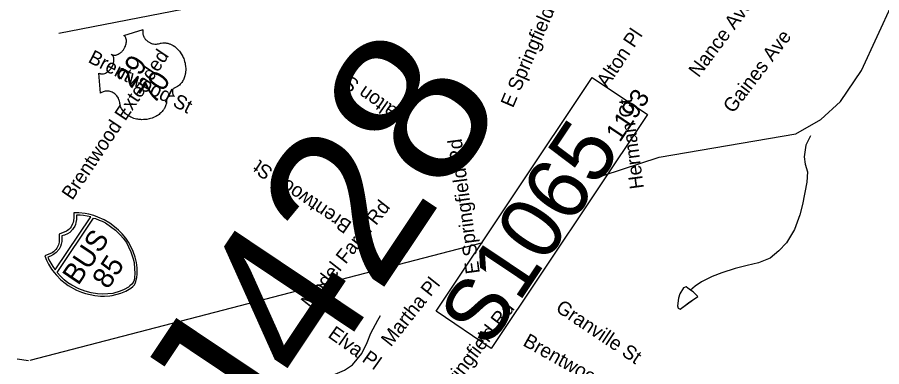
# Model space of a CAD drawing. Extents: x 1716282 to 1717158, y 799307 to 801078.
# Drawn here: x 1716686.8 to 1716771.4, y 799383.6 to 799417.7 of the extents above; entities that cross this region are included whole.
import ezdxf

# ---------------------------------------------------------------- set-up
doc = ezdxf.new("R2010")
doc.units = 0
for name, color, linetype in [('Exist Hydrographic Misc Water Feature', 7, 'Continuous'), ('Exist Road Non-System Structure Non-Sys NCDOT Number Label', 7, 'Continuous'), ('Exist Road Non-System Structure Non-Sys Other Number Label', 7, 'Continuous'), ('Exist Road Non-System Type 51 Label', 7, 'Continuous'), ('Exist Road Primary Interstate Shield CELL', 7, 'Continuous'), ('Exist Road Primary Interstate Shield Number Label', 7, 'Continuous'), ('Exist Road Primary Interstate Structure Ovrhead Sign CELL', 7, 'Continuous'), ('Exist Road Primary US Shield CELL', 7, 'Continuous'), ('Exist Road Primary US Shield Number Label', 7, 'Continuous'), ('Exist Road Secondary Type 51 Number Label', 7, 'Continuous')]:
    doc.layers.add(name, color=color, linetype=linetype)

msp = doc.modelspace()

# ---------------------------------------------------------------- linework, layer by layer
at = {"layer": 'Exist Hydrographic Misc Water Feature'}
for points in [[(1716744.146, 799402.268), (1716749.643, 799404.068), (1716763.024, 799406.349), (1716765.459, 799407.756), (1716767.388, 799409.518), (1716769.425, 799412.516), (1716772.521, 799419.186)], [(1716764.458, 799406.14), (1716764.005, 799405.219), (1716763.823, 799404.08), (1716763.912, 799403.386), (1716764.161, 799402.62), (1716764.101, 799401.606), (1716763.674, 799399.439), (1716763.405, 799398.428), (1716762.883, 799396.994), (1716762.087, 799395.673), (1716761.354, 799394.91), (1716760.486, 799394.205), (1716759.345, 799393.718), (1716758.241, 799393.489), (1716757.071, 799393.165), (1716755.771, 799392.752), (1716754.817, 799392.385), (1716753.765, 799391.875), (1716753.157, 799391.448), (1716752.686, 799391.066)], [(1716752.686, 799391.066), (1716752.439, 799391.271), (1716752.272, 799391.384), (1716752.021, 799391.275), (1716751.667, 799390.707), (1716751.519, 799390.283), (1716751.465, 799389.793), (1716751.429, 799389.535), (1716751.491, 799389.318), (1716751.7, 799389.211), (1716751.936, 799389.402), (1716752.649, 799389.931), (1716753.135, 799390.232), (1716753.282, 799390.343), (1716753.427, 799390.454), (1716752.95, 799390.887), (1716752.686, 799391.066)], [(1716752.686, 799391.066), (1716752.439, 799391.271), (1716752.272, 799391.384), (1716752.021, 799391.275), (1716751.667, 799390.707), (1716751.519, 799390.283), (1716751.429, 799389.535), (1716751.491, 799389.318), (1716751.7, 799389.211), (1716753.135, 799390.232), (1716753.282, 799390.343), (1716753.427, 799390.454), (1716752.95, 799390.887), (1716752.686, 799391.066)], [(1716703.549, 799380.895), (1716704.353, 799380.944), (1716705.502, 799380.826), (1716706.172, 799380.93), (1716707.422, 799381.271), (1716708.262, 799381.471), (1716709.196, 799381.604), (1716710.226, 799381.673), (1716710.926, 799381.617), (1716711.69, 799381.553), (1716713.006, 799381.32), (1716713.98, 799381.357), (1716715.111, 799381.674), (1716718.15, 799382.935), (1716718.846, 799383.233), (1716719.624, 799383.756), (1716720.537, 799384.888), (1716721.049, 799385.944), (1716721.397, 799386.865), (1716722.094, 799388.144), (1716722.365, 799388.591)]]:
    msp.add_lwpolyline(points, dxfattribs=at)
at = {"layer": 'Exist Road Non-System Structure Non-Sys NCDOT Number Label'}
msp.add_line((1716690.867, 799416.185), (1716756.996, 799429.156), dxfattribs=at)
at = {"layer": 'Exist Road Primary Interstate Shield CELL'}
for points in [[(1716698.264, 799391.599), (1716698.329, 799391.72), (1716698.402, 799391.894), (1716698.453, 799392.076), (1716698.492, 799392.296), (1716698.521, 799392.64), (1716698.538, 799392.921), (1716698.537, 799393.259), (1716698.462, 799393.765), (1716698.342, 799394.3), (1716698.153, 799394.827), (1716697.951, 799395.281), (1716697.681, 799395.742), (1716697.417, 799396.154), (1716697.077, 799396.567), (1716696.721, 799396.928), (1716696.32, 799397.259), (1716695.862, 799397.607), (1716695.304, 799397.934), (1716694.692, 799398.208), (1716694.292, 799398.349), (1716693.794, 799398.49), (1716693.461, 799398.556), (1716692.829, 799398.615), (1716692.321, 799398.628), (1716692.333, 799398.145), (1716692.303, 799397.855), (1716692.275, 799397.685), (1716692.211, 799397.533), (1716692.075, 799397.266), (1716691.965, 799397.115), (1716691.836, 799396.993), (1716691.728, 799396.889), (1716691.612, 799396.823), (1716690.911, 799396.52), (1716690.898, 799395.756), (1716690.875, 799395.61), (1716690.822, 799395.479), (1716690.779, 799395.348), (1716690.666, 799395.16), (1716690.568, 799395.024), (1716690.447, 799394.898), (1716690.347, 799394.8), (1716690.201, 799394.715), (1716689.493, 799394.402), (1716689.66, 799393.981), (1716689.849, 799393.602), (1716690.158, 799393.127), (1716690.417, 799392.787), (1716690.637, 799392.521), (1716691.076, 799392.082), (1716691.481, 799391.735), (1716691.787, 799391.518), (1716692.602, 799391.054), (1716693.073, 799390.862), (1716693.466, 799390.725), (1716694.382, 799390.529), (1716694.932, 799390.474), (1716695.347, 799390.464), (1716695.849, 799390.505), (1716696.099, 799390.542), (1716696.933, 799390.766), (1716697.42, 799390.961), (1716697.769, 799391.145), (1716697.911, 799391.246), (1716698.112, 799391.418)], [(1716689.786, 799394.299), (1716689.901, 799394.03), (1716690.074, 799393.693), (1716690.278, 799393.38), (1716690.51, 799393.044), (1716693.992, 799398.243), (1716693.641, 799398.303), (1716693.283, 799398.355), (1716692.944, 799398.386), (1716692.594, 799398.381), (1716692.582, 799397.966), (1716692.54, 799397.687), (1716692.485, 799397.476), (1716692.421, 799397.31), (1716692.288, 799397.074), (1716692.215, 799396.978), (1716691.935, 799396.713), (1716691.708, 799396.559), (1716691.439, 799396.448), (1716691.176, 799396.388), (1716691.15, 799395.809), (1716691.108, 799395.572), (1716691.021, 799395.326), (1716690.896, 799395.077), (1716690.62, 799394.748), (1716690.338, 799394.534), (1716690.053, 799394.378)], [(1716694.269, 799398.102), (1716694.453, 799398.06), (1716694.831, 799397.918), (1716695.108, 799397.791), (1716695.425, 799397.638), (1716695.911, 799397.292), (1716696.408, 799396.925), (1716696.681, 799396.674), (1716696.915, 799396.426), (1716697.164, 799396.135), (1716697.478, 799395.723), (1716697.695, 799395.3), (1716697.919, 799394.804), (1716698.081, 799394.32), (1716698.145, 799394.115), (1716698.227, 799393.751), (1716698.279, 799393.154), (1716698.301, 799392.728), (1716698.275, 799392.255), (1716698.236, 799392.031), (1716698.144, 799391.802), (1716698.021, 799391.645), (1716697.834, 799391.48), (1716697.681, 799391.348), (1716697.252, 799391.121), (1716696.868, 799390.962), (1716696.154, 799390.746), (1716695.678, 799390.69), (1716695.163, 799390.686), (1716694.656, 799390.713), (1716694.024, 799390.803), (1716693.435, 799390.963), (1716692.837, 799391.192), (1716692.149, 799391.537), (1716691.757, 799391.787), (1716691.401, 799392.059), (1716691.23, 799392.225), (1716691.019, 799392.434), (1716690.71, 799392.779)]]:
    msp.add_lwpolyline(points, close=True, dxfattribs=at)
at = {"layer": 'Exist Road Primary Interstate Structure Ovrhead Sign CELL'}
for p, q in [((1716688.071, 799384.223), (1716732.378, 799395.722)), ((1716686.802, 799384.337), (1716687.893, 799384.191))]:
    msp.add_line(p, q, dxfattribs=at)
msp.add_lwpolyline([(1716727.789, 799388.997), (1716743.081, 799411.844), (1716748.491, 799408.223), (1716733.2, 799385.376)], close=True, dxfattribs=at)
at = {"layer": 'Exist Road Primary US Shield CELL'}
msp.add_lwpolyline([(1716694.782, 799412.284), (1716694.837, 799412.252), (1716694.909, 799412.223), (1716694.948, 799412.211), (1716695.03, 799412.199), (1716695.135, 799412.198), (1716695.253, 799412.218), (1716695.366, 799412.252), (1716695.434, 799412.281), (1716695.54, 799412.337), (1716695.647, 799412.408), (1716695.753, 799412.498), (1716695.851, 799412.595), (1716695.947, 799412.709), (1716696.031, 799412.829), (1716696.109, 799412.968), (1716696.179, 799413.132), (1716696.206, 799413.211), (1716696.231, 799413.303), (1716696.249, 799413.391), (1716696.259, 799413.495), (1716696.26, 799413.583), (1716696.258, 799413.654), (1716696.238, 799413.766), (1716696.207, 799413.865), (1716696.184, 799413.913), (1716696.161, 799413.957), (1716696.102, 799414.035), (1716696.073, 799414.066), (1716696.006, 799414.119), (1716696.068, 799414.083), (1716696.109, 799414.064), (1716696.152, 799414.05), (1716696.201, 799414.039), (1716696.274, 799414.03), (1716696.339, 799414.03), (1716696.445, 799414.042), (1716696.502, 799414.055), (1716696.55, 799414.07), (1716696.668, 799414.117), (1716696.788, 799414.184), (1716696.843, 799414.219), (1716696.896, 799414.259), (1716696.959, 799414.311), (1716697.02, 799414.367), (1716697.076, 799414.426), (1716697.131, 799414.488), (1716697.183, 799414.554), (1716697.223, 799414.609), (1716697.268, 799414.68), (1716697.308, 799414.746), (1716697.344, 799414.817), (1716697.381, 799414.898), (1716697.407, 799414.965), (1716697.438, 799415.056), (1716697.46, 799415.142), (1716697.474, 799415.221), (1716697.486, 799415.328), (1716697.489, 799415.419), (1716697.482, 799415.492), (1716697.468, 799415.582), (1716697.442, 799415.676), (1716697.418, 799415.737), (1716697.387, 799415.79), (1716697.352, 799415.843), (1716697.309, 799415.889), (1716697.268, 799415.925), (1716697.231, 799415.952), (1716699.108, 799416.55), (1716699.1, 799416.512), (1716699.087, 799416.42), (1716699.083, 799416.343), (1716699.086, 799416.213), (1716699.095, 799416.152), (1716699.105, 799416.091), (1716699.12, 799416.031), (1716699.135, 799415.976), (1716699.161, 799415.905), (1716699.19, 799415.837), (1716699.225, 799415.767), (1716699.259, 799415.71), (1716699.335, 799415.602), (1716699.388, 799415.539), (1716699.435, 799415.49), (1716699.539, 799415.398), (1716699.591, 799415.358), (1716699.645, 799415.322), (1716699.703, 799415.287), (1716699.761, 799415.256), (1716699.825, 799415.228), (1716699.881, 799415.204), (1716699.953, 799415.178), (1716700.039, 799415.154), (1716700.127, 799415.135), (1716700.277, 799415.12), (1716700.441, 799415.119), (1716700.54, 799415.13), (1716700.63, 799415.146), (1716700.75, 799415.181), (1716700.816, 799415.198), (1716700.898, 799415.215), (1716701.045, 799415.232), (1716701.111, 799415.236), (1716701.182, 799415.236), (1716701.253, 799415.232), (1716701.328, 799415.226), (1716701.392, 799415.218), (1716701.531, 799415.19), (1716701.66, 799415.151), (1716701.726, 799415.129), (1716701.868, 799415.068), (1716701.936, 799415.036), (1716702.065, 799414.964), (1716702.214, 799414.865), (1716702.347, 799414.759), (1716702.493, 799414.623), (1716702.577, 799414.535), (1716702.669, 799414.425), (1716702.746, 799414.326), (1716702.853, 799414.17), (1716702.924, 799414.047), (1716703.003, 799413.897), (1716703.047, 799413.8), (1716703.092, 799413.693), (1716703.139, 799413.564), (1716703.185, 799413.419), (1716703.225, 799413.255), (1716703.25, 799413.128), (1716703.273, 799412.968), (1716703.282, 799412.874), (1716703.29, 799412.745), (1716703.289, 799412.574), (1716703.279, 799412.412), (1716703.263, 799412.279), (1716703.242, 799412.166), (1716703.209, 799412.024), (1716703.135, 799411.8), (1716703.103, 799411.722), (1716703.061, 799411.632), (1716703.017, 799411.55), (1716702.972, 799411.473), (1716702.905, 799411.373), (1716702.831, 799411.279), (1716702.755, 799411.195), (1716702.669, 799411.111), (1716702.571, 799411.029), (1716702.472, 799410.961), (1716702.363, 799410.898), (1716702.157, 799410.806), (1716702.103, 799410.776), (1716702.079, 799410.755), (1716702.035, 799410.696), (1716702.008, 799410.631), (1716701.992, 799410.556), (1716701.987, 799410.508), (1716701.987, 799410.44), (1716701.991, 799410.384), (1716702.003, 799410.312), (1716702.018, 799410.259), (1716702.03, 799410.217), (1716702.07, 799410.126), (1716702.093, 799410.088), (1716702.125, 799410.042), (1716702.179, 799409.985), (1716702.085, 799410.018), (1716702.016, 799410.03), (1716701.953, 799410.034), (1716701.894, 799410.032), (1716701.812, 799410.022), (1716701.747, 799410.008), (1716701.675, 799409.986), (1716701.61, 799409.955), (1716701.561, 799409.928), (1716701.521, 799409.9), (1716701.479, 799409.861), (1716701.451, 799409.825), (1716701.431, 799409.794), (1716701.412, 799409.745), (1716701.415, 799409.659), (1716701.416, 799409.579), (1716701.413, 799409.494), (1716701.403, 799409.398), (1716701.393, 799409.329), (1716701.375, 799409.251), (1716701.351, 799409.162), (1716701.319, 799409.07), (1716701.28, 799408.978), (1716701.244, 799408.9), (1716701.2, 799408.819), (1716701.156, 799408.748), (1716701.107, 799408.677), (1716701.057, 799408.613), (1716700.998, 799408.54), (1716700.919, 799408.453), (1716700.847, 799408.385), (1716700.768, 799408.315), (1716700.682, 799408.246), (1716700.584, 799408.177), (1716700.456, 799408.095), (1716700.36, 799408.042), (1716700.201, 799407.963), (1716699.997, 799407.882), (1716699.83, 799407.831), (1716699.699, 799407.798), (1716699.494, 799407.759), (1716699.365, 799407.742), (1716699.144, 799407.727), (1716698.991, 799407.726), (1716698.883, 799407.731), (1716698.713, 799407.746), (1716698.61, 799407.76), (1716698.464, 799407.788), (1716698.335, 799407.819), (1716698.215, 799407.853), (1716698.141, 799407.878), (1716698.015, 799407.928), (1716697.928, 799407.965), (1716697.811, 799408.022), (1716697.693, 799408.089), (1716697.588, 799408.157), (1716697.504, 799408.218), (1716697.41, 799408.295), (1716697.315, 799408.383), (1716697.237, 799408.465), (1716697.183, 799408.528), (1716697.121, 799408.609), (1716697.057, 799408.704), (1716697, 799408.803), (1716696.957, 799408.89), (1716696.915, 799408.992), (1716696.884, 799409.085), (1716696.857, 799409.198), (1716696.838, 799409.309), (1716696.829, 799409.406), (1716696.806, 799409.529), (1716696.788, 799409.596), (1716696.757, 799409.684), (1716696.725, 799409.759), (1716696.694, 799409.822), (1716696.646, 799409.912), (1716696.605, 799409.972), (1716696.539, 799410.06), (1716696.488, 799410.115), (1716696.42, 799410.182), (1716696.353, 799410.241), (1716696.264, 799410.306), (1716696.187, 799410.355), (1716696.092, 799410.404), (1716695.996, 799410.444), (1716695.909, 799410.474), (1716695.803, 799410.499), (1716695.721, 799410.511), (1716695.604, 799410.518), (1716695.49, 799410.516), (1716695.389, 799410.502), (1716695.294, 799410.483), (1716695.215, 799410.457), (1716695.143, 799410.43), (1716695.06, 799410.392), (1716694.987, 799410.35), (1716694.945, 799410.321)], close=True, dxfattribs=at)

# ---------------------------------------------------------------- texts
at = {"layer": 'Exist Road Non-System Structure Non-Sys Other Number Label'}
msp.add_text('J428', height=15.223, rotation=56.20506, dxfattribs=at).set_placement((1716710.196, 799372.677))
at = {"layer": 'Exist Road Non-System Type 51 Label'}
for s, rotation, p in [('E Springfield Rd', 66.8835, (1716735.324, 799408.81)), ('Nance Ave', 53.11362, (1716753.497, 799411.772)), ('Alton Pl', 56.20506, (1716744.539, 799410.758)), ('Gaines Ave', 52.65271, (1716756.866, 799408.271)), ('Brentwood Extended', 56.20506, (1716692.187, 799399.785)), ('Brentwood St', 332.62893, (1716693.65, 799413.383)), ('Walton St', 144.83275, (1716725.497, 799407.809)), ('Herman Ct', 97.64501, (1716748.139, 799401.038)), ('E Springfield Rd', 97.74788, (1716732.085, 799392.743)), ('Brentwood St', 145.8831, (1716719.644, 799397.648)), ('Model Farm Rd', 51.85229, (1716715.527, 799389.19)), ('Martha Pl', 51.57754, (1716723.367, 799385.452)), ('E Springfield Rd', 52.59426, (1716727.462, 799378.708)), ('Granville St', 326.2209, (1716739.404, 799389.076)), ('Elva Pl', 324.52668, (1716717.123, 799386.533)), ('Brentwood St', 330.67743, (1716736.203, 799385.702))]:
    msp.add_text(s, height=1.3775, rotation=rotation, dxfattribs=at).set_placement(p)
at = {"layer": 'Exist Road Primary Interstate Shield Number Label'}
for s, p in [('BUS', (1716692.771, 799391.447)), ('85', (1716695.676, 799391.061))]:
    msp.add_text(s, height=2.03, rotation=56.20506, dxfattribs=at).set_placement(p)
at = {"layer": 'Exist Road Primary Interstate Structure Ovrhead Sign CELL'}
msp.add_text('S1065', height=6.09, rotation=56.20506, dxfattribs=at).set_placement((1716732.876, 799385.256))
at = {"layer": 'Exist Road Primary US Shield Number Label'}
for s, p in [('29', (1716697.972, 799410.689)), ('70', (1716700.219, 799409.146))]:
    msp.add_text(s, height=1.9937, rotation=56.20506, dxfattribs=at).set_placement(p)
at = {"layer": 'Exist Road Secondary Type 51 Number Label'}
msp.add_text('1193', height=1.8125, rotation=56.20506, dxfattribs=at).set_placement((1716745.787, 799405.443))

doc.saveas('drawing.dxf')
